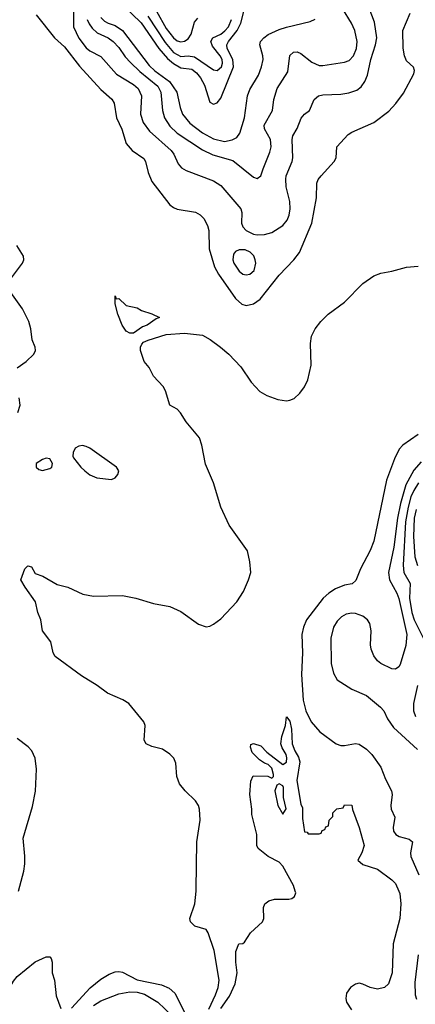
# Model space of a CAD drawing. Header units: inches. Extents: x 884549 to 1028252, y 526810 to 653624.
# Tile 911 of 1056: x 995505 to 997679, y 619378 to 624789. Entities that reach past the tile are written whole.
import ezdxf

# ---------------------------------------------------------------- set-up
doc = ezdxf.new("R2010")
doc.units = ezdxf.units.IN
doc.header["$MEASUREMENT"] = 0
doc.layers.add('A9691', color=7, linetype='Continuous')
doc.layers.add('A9692', color=7, linetype='Continuous')

msp = doc.modelspace()

# ---------------------------------------------------------------- linework, layer by layer
at = {"layer": 'A9691', "color": 5}
for points, elevation in [([(996543.7, 619350), (996580.6, 619430), (996596, 619470), (996600.3, 619510), (996573.7, 619673.7), (996541.2, 619770), (996528.9, 619788.9), (996466.6, 619806.6), (996442.4, 619830), (996440.5, 619850), (996466.3, 619930), (996473.6, 620000)], 2180), ([(996610, 619353.8), (996656.9, 619423.1), (996688.5, 619490), (996699.2, 619550), (996691.6, 619610), (996692.7, 619667.3), (996709.3, 619710.7), (996730, 619712), (996740.4, 619719.6), (996772.7, 619770), (996839.6, 619830), (996846.3, 619850), (996843.6, 619910), (996852, 619930), (996874.6, 619945.4), (996904.5, 619955.5), (996983.9, 619956.1), (997000.1, 619959.9), (997014.5, 619970), (997021.6, 619990), (997018.6, 620000)], 2160), ([(997587.6, 620000), (997593, 619987), (997598.5, 619930), (997594.5, 619850), (997557.4, 619710), (997551, 619550), (997531.3, 619490), (997510.1, 619469.9), (997470, 619461.4), (997430, 619469.3), (997390, 619488.9), (997370, 619493), (997350, 619488.2), (997323.2, 619470), (997301.4, 619438.6), (997296.3, 619410), (997300.9, 619390), (997327.2, 619347.2)], 2160), ([(995330, 619299.3), (995410, 619400.2), (995470, 619504.2), (995490, 619530.2), (995590, 619611.4), (995650, 619638.8), (995670, 619638), (995678, 619630), (995682.8, 619610), (995683.2, 619550), (995695.4, 619510), (995704.5, 619424.4), (995730, 619354.9)], 2180), ([(997694, 619650), (997676.6, 619496.6), (997677.8, 619430), (997685.9, 619405.9)], 2180), ([(995790, 619356.9), (995892, 619468), (995950, 619515.2), (995996.8, 619543.2), (996030, 619556.3), (996050, 619558.5), (996070, 619553.5), (996150, 619512.7), (996284.3, 619484.3), (996326.5, 619466.5), (996357.9, 619437.9), (996410, 619333.5)], 2180), ([(995910, 619370.1), (995950, 619397.2), (996050, 619435.1), (996110, 619445.7), (996150, 619443.4), (996190, 619434.1), (996264.1, 619390), (996379.2, 619279.2)], 2160)]:
    msp.add_lwpolyline(points, dxfattribs=dict(at, elevation=elevation))
at = {"layer": 'A9692', "color": 5}
for points, elevation in [([(995799.9, 624830), (995800.3, 624750), (995830, 624687.2), (995870, 624634.8), (995890, 624618.4), (995950, 624586.4), (996036.8, 624490), (996130, 624432.3), (996155.1, 624410), (996173.8, 624370), (996168.3, 624270), (996183.2, 624223.2), (996217.1, 624177), (996336.3, 624070), (996351.2, 624050), (996376.3, 623996.3), (996393.9, 623973.9), (996420, 623959.9), (996570, 623903.2), (996610, 623876.9), (996719.5, 623750), (996726, 623730), (996724.2, 623670), (996731.6, 623650), (996750, 623630.3), (996789.5, 623610.5), (996810, 623606.4), (996850, 623608.2), (996890, 623618.7), (996950, 623657.6), (996973.6, 623686.4), (996985.3, 623714.7), (996990.9, 623750), (996988.5, 623790), (996969.2, 623870), (996966.8, 623913.2), (996969.3, 623930.7), (997001.2, 624010), (997005, 624030), (997001.8, 624130), (997005.3, 624150), (997029.2, 624190.8), (997052.2, 624247.8), (997070, 624270.3), (997097.6, 624290), (997123.5, 624350), (997147.3, 624370), (997170, 624376), (997270, 624380.1), (997312.5, 624387.5), (997357.6, 624402.4), (997380.6, 624419.4), (997402, 624450), (997415.5, 624484.5), (997434.5, 624570), (997460.8, 624650), (997467.5, 624690), (997455, 624775), (997410.9, 624890)], 2240), ([(996070.1, 624870), (996171.8, 624771.8), (996270.1, 624630), (996316.2, 624576.2), (996350, 624548.4), (996390, 624524.1), (996450, 624517.9), (996476.8, 624496.8), (996498.2, 624470), (996519.5, 624430), (996550, 624334.9), (996570, 624324.6), (996590, 624332.1), (996610, 624357.3), (996679.9, 624530), (996676.4, 624570), (996645.5, 624630), (996642.9, 624650), (996652.3, 624670), (996699, 624730), (996720.2, 624770), (996755.4, 624910)], 2320), ([(995595.8, 624815.8), (995695.3, 624690), (995750, 624640.6), (995833.7, 624533.7), (995950, 624406), (996011.3, 624351.3), (996023.2, 624330), (996037, 624250), (996066.5, 624186.5), (996090, 624107.8), (996123.2, 624070), (996186.7, 624026.7), (996196.3, 624010), (996210.1, 623950), (996230, 623900.2), (996330, 623771.8), (996350, 623756.5), (996370, 623748.3), (996471.4, 623731.4), (996496.8, 623716.8), (996515.8, 623695.7), (996537, 623657), (996544.8, 623630), (996546.7, 623530), (996575.1, 623430), (996597.9, 623390), (996690, 623256.5), (996725.6, 623225.6), (996750, 623218.4), (996790, 623226.5), (996826.8, 623253.2), (996930, 623384.4), (997011.5, 623468.5), (997042.2, 623510), (997110, 623670.6), (997136.2, 623810), (997137.2, 623890), (997145.1, 623910), (997160.4, 623930), (997233.3, 624010), (997243, 624030), (997247.3, 624090), (997310, 624157.1), (997330, 624170.4), (997450, 624223.1), (997533.7, 624286.3), (997571.7, 624328.2), (997614.2, 624385.8), (997670, 624490.8), (997673.8, 624510), (997668.8, 624528.8), (997630, 624563), (997618.4, 624590), (997611.7, 624631.7), (997609.8, 624730), (997650, 624825.5)], 2220), ([(995875.6, 624790), (995885.8, 624765.8), (995902.3, 624742.3), (995930, 624715.9), (995990, 624688.6), (996018.7, 624670), (996050, 624636.6), (996085.1, 624585.1), (996113.2, 624553.2), (996164.3, 624504.3), (996264.3, 624424.3), (996280.3, 624390), (996290.1, 624290), (996299.5, 624250), (996330, 624203.2), (996370, 624165.8), (996510, 624073.5), (996566.8, 624046.8), (996675, 624015), (996790, 623924), (996810, 623916.5), (996830, 623930.6), (996841.9, 623970), (996879.8, 624060.2), (996886.4, 624090), (996883, 624130), (996849, 624190), (996847.3, 624210), (996894.5, 624290), (996900.9, 624350), (996920.2, 624410), (996978.3, 624501.7), (996990, 624592), (997009.3, 624610.7), (997030, 624612.7), (997050, 624604.1), (997110, 624556.1), (997150, 624537.7), (997170, 624536.8), (997290, 624555.8), (997315.2, 624564.8), (997339.2, 624590), (997354.9, 624630), (997358.5, 624670), (997346.8, 624730), (997328.5, 624770), (997278.9, 624850)], 2260), ([(996208.5, 624808.5), (996303.9, 624663.9), (996350, 624608.5), (996390, 624585.8), (996430.8, 624590.8), (996465, 624585), (996570, 624514.2), (996590, 624509.3), (996613.2, 624530), (996619.3, 624550), (996617, 624570), (996606.9, 624590), (996563.4, 624643.4), (996554.1, 624670), (996566.4, 624690), (996610, 624709), (996632.5, 624727.5), (996651.2, 624750), (996668.7, 624790)], 2340), ([(996256.1, 624836.1), (996310, 624740.6), (996350, 624689.1), (996370, 624671.9), (996390, 624666.6), (996410, 624670.8), (996430, 624683), (996446.9, 624710), (996465.3, 624774.7), (996482.8, 624797.2)], 2360), ([(995950, 624801.1), (995970, 624781), (995990, 624770.1), (996030, 624757.9), (996069.6, 624730), (996216.7, 624536.7), (996247.8, 624507.8), (996328.1, 624450), (996367.8, 624390), (996386.4, 624306.4), (996400.1, 624270), (996440.4, 624220.4), (996510, 624166.3), (996570, 624133.9), (996630, 624120.3), (996672.2, 624127.8), (996698.2, 624141.8), (996715.2, 624164.8), (996740.3, 624250), (996756.2, 624370), (996770, 624404.7), (996816.3, 624483.7), (996833.1, 624530), (996841.9, 624570), (996841.1, 624590), (996823.6, 624650), (996828.6, 624670), (996845.8, 624690), (996870, 624706.8), (996930, 624734.4), (996971.4, 624748.6), (997100.5, 624779.5), (997128.3, 624791.7)], 2280), ([(995460.4, 623370), (995519.7, 623450), (995528, 623470), (995526, 623490), (995488.7, 623548.7)], 2220), ([(996473.6, 620000), (996474.7, 620010), (996477.9, 620270), (996496.7, 620390), (996492.9, 620450), (996487.1, 620470), (996470, 620496.5), (996414.1, 620550), (996382, 620590), (996368.2, 620630), (996362.8, 620702.8), (996350.9, 620730.9), (996330, 620752.5), (996290, 620779.8), (996230, 620793.6), (996199.3, 620810), (996189.5, 620830), (996193.6, 620910), (996187.3, 620930), (996104.2, 621030), (996071.6, 621051.6), (995987.7, 621087.7), (995930, 621130.6), (995843.7, 621183.7), (995698.7, 621290), (995687.8, 621310), (995676.3, 621370), (995629.7, 621430), (995620.7, 621490), (995605.1, 621530), (995591.5, 621590), (995534.5, 621670), (995511.5, 621710), (995533.2, 621770), (995550, 621786.8), (995570, 621782), (995590, 621746), (995631, 621730), (995710, 621684), (995770, 621670.5), (995851.4, 621631.4), (995910, 621620.3), (996070, 621624.9), (996142.8, 621610), (996240.5, 621580.5), (996330, 621563.2), (996390, 621535.9), (996486.8, 621466.8), (996530, 621451.9), (996550, 621455.6), (996570, 621465.9), (996610, 621496.5), (996698.6, 621590), (996733.8, 621646.2), (996762.5, 621710), (996774.2, 621750), (996770.2, 621810.2), (996755.6, 621870), (996656.3, 622010), (996609.9, 622109.9), (996570, 622244.2), (996525.5, 622345.5), (996505.4, 622450), (996492.4, 622490), (996419.2, 622579.2), (996389.1, 622629.1), (996370, 622648.2), (996329.6, 622670), (996306.3, 622750), (996292.5, 622772.5), (996239.9, 622830), (996216.9, 622876.9), (996189.3, 622910), (996168.8, 622970), (996168, 622990), (996175, 623005), (996184.2, 623015.8), (996210, 623027.9), (996310, 623058.3), (996410, 623066.8), (996510, 623054.6), (996551.3, 623031.3), (996608.9, 622990), (996653.4, 622950), (996720.5, 622880.5), (996776.7, 622796.7), (996825, 622745), (996862.9, 622722.9), (996922.3, 622702.3), (996970, 622694.1), (996990, 622697), (997012.5, 622707.5), (997044.2, 622735.8), (997069.2, 622770.8), (997088.4, 622810), (997105.5, 622890), (997102.9, 623010), (997108.7, 623050), (997128.1, 623090), (997160.3, 623130), (997199.8, 623170), (997290, 623236.3), (997390, 623339.3), (997450, 623381.6), (997490, 623396.2), (997550, 623406), (997631, 623429), (997695, 623435)], 2180), ([(995490, 622875.3), (995540.7, 622910), (995582.9, 622950), (995591.5, 622970), (995589.6, 622990), (995573, 623030), (995565.7, 623090), (995554.5, 623130), (995519.6, 623199.6), (995455.1, 623290)], 2220), ([(995494, 622630), (995507.6, 622670), (995501.8, 622710)], 2220), ([(997693.9, 622510), (997610.1, 622450), (997590.6, 622429.4), (997565, 622375), (997520.9, 622259.1), (997450, 621923.1), (997430, 621872.4), (997376.6, 621770), (997352.5, 621707.5), (997331.3, 621688.7), (997290, 621681.3), (997239.6, 621660.4), (997203.1, 621636.9), (997172.7, 621610), (997080.8, 621490), (997063.4, 621450), (997055.4, 621410), (997058.5, 621310), (997053.5, 621190), (997062.4, 621050), (997077.2, 620990), (997106.5, 620930), (997154.5, 620874.5), (997244.6, 620810), (997270, 620800.6), (997290, 620799.3), (997350, 620811.3), (997370, 620806.4), (997410, 620779.2), (997440.1, 620750), (997490, 620680.8), (997515.6, 620615.6), (997548.5, 620550), (997551.7, 620530), (997544.3, 620470), (997546.1, 620450), (997565.4, 620405.4), (997556.8, 620350), (997559.7, 620330), (997571.8, 620310), (997590, 620300.6), (997645.4, 620285.4), (997662.3, 620270), (997652.3, 620210), (997653.8, 620190), (997697.9, 620090)], 2180), ([(997710, 622358.6), (997670, 622312.3), (997626.9, 622233.1), (997597, 622130), (997580.6, 622050), (997559.9, 621890), (997531.3, 621751.3), (997536.3, 621710), (997576.8, 621636.8), (997587.6, 621607.6), (997632.2, 621410), (997627.2, 621350), (997595.1, 621244.9), (997587.9, 621232.1), (997570, 621219.7), (997550, 621221.1), (997490, 621249.8), (997470, 621264.5), (997450, 621292), (997435.8, 621330), (997432.8, 621352.8), (997436.5, 621430), (997428.7, 621470), (997416, 621490), (997390.5, 621510), (997350, 621525.3), (997330, 621528), (997298.5, 621521.5), (997273.3, 621506.7), (997250, 621483), (997228.6, 621450), (997214.8, 621390), (997217.1, 621250), (997230, 621198.4), (997250, 621160.3), (997330, 621109), (997410, 621074.9), (997488.1, 621010), (997505, 620990), (997525.7, 620945.7), (997558.1, 620898.1), (997690, 620778.8)], 2220), ([(997696, 622244), (997670, 622202.2), (997654.2, 622165.8), (997638.9, 622110), (997625.4, 622030), (997611.2, 621791.2), (997615.8, 621750), (997649.6, 621690), (997647.2, 621610), (997659.3, 621530), (997673.2, 621490), (997733.5, 621370)], 2240), ([(997683.4, 622096.6), (997673, 622050), (997668.6, 621948.6), (997676.3, 621836.3), (997690.1, 621790)], 2260), ([(997690.6, 621130), (997668.9, 621030), (997668.9, 620990), (997679.2, 620959.2)], 2240), ([(997018.6, 620000), (997009.6, 620030), (996950, 620137.2), (996930, 620159), (996869.6, 620189.6), (996814.6, 620234.6), (996808, 620250), (996808, 620310), (996780.2, 620420.2), (996781.2, 620450), (996769.4, 620530), (996775.3, 620604.7), (996787.3, 620632.7), (996868.4, 620631.6), (996890, 620621), (996899, 620630), (996899.5, 620640.5), (996890, 620676), (996870, 620696), (996850, 620702), (996822, 620722), (996782, 620762), (996773.2, 620790), (996775.3, 620804.7), (996790, 620810.8), (996830, 620798), (996863.6, 620763.6), (996950, 620695.8), (996970, 620708.4), (996972.1, 620732.1), (996968.3, 620750), (996946.3, 620786.3), (996940.3, 620810), (996944.8, 620850), (996964.5, 620910), (996970, 620958), (996990, 620934), (996998, 620890), (997002.6, 620810), (997016.9, 620770), (997036.5, 620736.5), (997043.2, 620710), (997028.1, 620608.1), (997050, 620478), (997058, 620458), (997058, 620398), (997070, 620326), (997083.6, 620323.6), (997090, 620314), (997150, 620314), (997162, 620318), (997167.3, 620332.7), (997182, 620338), (997187.3, 620352.7), (997202, 620358), (997206, 620390), (997226, 620410), (997226, 620430), (997247.3, 620452.7), (997282, 620458), (997290, 620474), (997330, 620472), (997332.7, 620447.3), (997370.7, 620350), (997398, 620250), (997384.7, 620210), (997362, 620170), (997390, 620146), (997470, 620121), (997550, 620062), (997570, 620042), (997587.6, 620000)], 2160), ([(995497.8, 620000), (995527.3, 620110), (995532.8, 620150), (995532.2, 620192.2), (995523.1, 620290), (995575.2, 620464.8), (995591, 620549), (995597.3, 620670), (995590.5, 620730.5), (995571.9, 620770), (995551.7, 620791.8), (995490, 620839.2)], 2220)]:
    msp.add_lwpolyline(points, dxfattribs=dict(at, elevation=elevation))
for points, elevation in [([(996710, 623524.4), (996690, 623515.3), (996680, 623500), (996675.5, 623470), (996680.9, 623450), (996710, 623406.4), (996730, 623391.2), (996750, 623386.2), (996770, 623391.3), (996792.4, 623410), (996802.3, 623450), (996799.3, 623470), (996790.7, 623490.7), (996771.6, 623511.6), (996743.4, 623523.4)], 2240), ([(996034, 623254), (996050, 623256), (996090, 623218), (996150, 623204.7), (996174, 623190), (996231.6, 623171.6), (996272, 623152), (996254.8, 623145.2), (996204.9, 623110), (996179.7, 623100.3), (996130, 623066.1), (996110, 623066.4), (996090, 623076.8), (996067, 623110), (996043.5, 623170), (996030, 623228), (996030, 623271.3)], 2180), ([(995850, 622449.3), (995830, 622445.2), (995810, 622433.2), (995798.8, 622410), (995797.3, 622390), (995801.1, 622381.1), (995840.5, 622330), (995862, 622310), (995890, 622286.7), (995929.3, 622270.7), (996010, 622261), (996030, 622271.3), (996044, 622290), (996049, 622310), (996037.2, 622330), (995890, 622434.5), (995870, 622443.7)], 2220), ([(995650, 622379), (995630, 622372.7), (995596, 622350), (995594.8, 622330), (995610, 622317.3), (995630, 622310.7), (995670, 622322.8), (995682, 622330), (995684, 622350), (995670, 622375.3)], 2220), ([(996930, 620588.7), (996918, 620582), (996906, 620550), (996922.8, 620470), (996950, 620422), (996968.7, 620451.3), (996954.3, 620514.3), (996954.3, 620570), (996950, 620578)], 2160)]:
    msp.add_lwpolyline(points, close=True, dxfattribs=dict(at, elevation=elevation))

doc.saveas('drawing.dxf')
